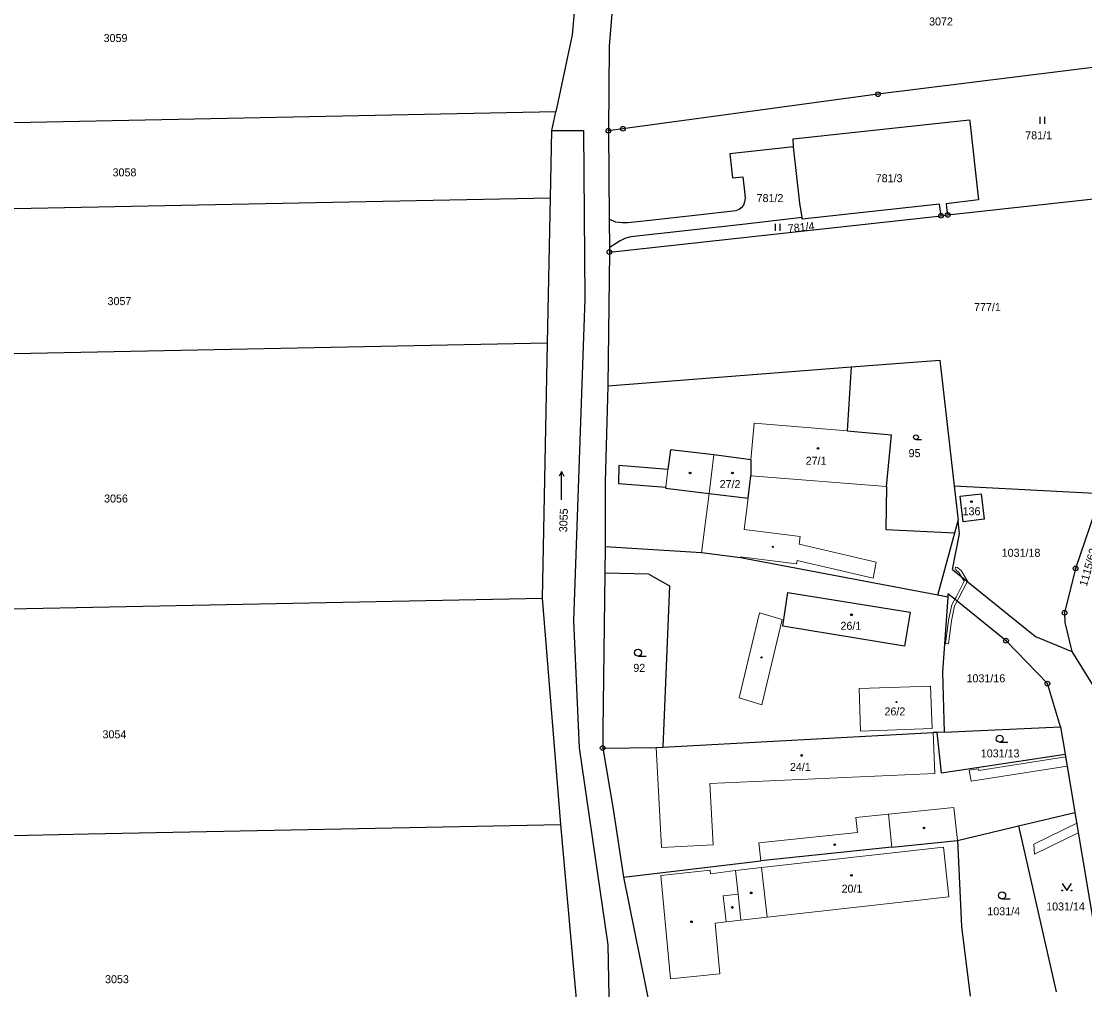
# Model space of a CAD drawing. Extents: x -618848 to -615803, y -1044450 to -1042254.
# Drawn here: x -617311.9 to -617086, y -1042962.2 to -1042756.5 of the extents above; entities that cross this region are included whole.
import ezdxf
from ezdxf.enums import TextEntityAlignment as Align

# ---------------------------------------------------------------- set-up
doc = ezdxf.new("R2010")
doc.units = 0
doc.header["$LTSCALE"] = 0.68
for name, color, linetype, lineweight in [('1', 7, 'Continuous', 25), ('13', 7, 'Continuous', 13), ('3', 7, 'Continuous', 25), ('4', 7, 'Continuous', 13), ('5', 7, 'Continuous', 25), ('8', 7, 'Continuous', 25)]:
    doc.layers.add(name, color=color, linetype=linetype, lineweight=lineweight)
doc.layers.add('2', color=7, linetype='Continuous')

msp = doc.modelspace()

# ---------------------------------------------------------------- linework, layer by layer
at = {"layer": '1'}
for p, q in [((-617192.57, -1042731.45), (-617194.86, -1042759.38)), ((-617185.57, -1042743.7), (-617187.04, -1042761.82)), ((-617194.86, -1042759.38), (-617198.35, -1042775.74)), ((-617187.04, -1042761.82), (-617187.2, -1042779.74)), ((-617078.77, -1042765.62), (-617129.93, -1042772)), ((-617129.93, -1042772), (-617184.11, -1042779.32)), ((-617198.35, -1042775.74), (-617391.24, -1042779.61)), ((-617199.2, -1042779.7), (-617198.35, -1042775.74)), ((-617147.94, -1042781.49), (-617110.51, -1042777.44)), ((-617110.51, -1042777.44), (-617110.43, -1042777.8)), ((-617110.43, -1042777.8), (-617108.6, -1042794.44)), ((-617199.49, -1042793.98), (-617199.2, -1042779.7)), ((-617199.2, -1042779.7), (-617192.5, -1042779.72)), ((-617192.5, -1042779.72), (-617192.18, -1042815.46)), ((-617184.11, -1042779.32), (-617187.2, -1042779.74)), ((-617187.2, -1042779.74), (-617187.04, -1042798.51)), ((-617147.89, -1042783.15), (-617147.94, -1042781.49)), ((-617147.89, -1042783.15), (-617161.43, -1042784.65)), ((-617161.43, -1042784.65), (-617160.86, -1042789.71)), ((-617146.55, -1042795.1), (-617147.89, -1042783.15)), ((-617160.86, -1042789.71), (-617158.62, -1042789.54)), ((-617158.62, -1042789.54), (-617158.22, -1042793.27)), ((-617158.22, -1042793.27), (-617158.17, -1042794.09)), ((-617115.11, -1042797.63), (-617080.23, -1042793.8)), ((-617392.04, -1042797.84), (-617199.49, -1042793.98)), ((-617200.11, -1042824.86), (-617199.49, -1042793.98)), ((-617158.51, -1042795.58), (-617158.99, -1042796.15)), ((-617158.27, -1042794.83), (-617158.51, -1042795.58)), ((-617158.17, -1042794.09), (-617158.27, -1042794.83)), ((-617146.05, -1042798.19), (-617146.55, -1042795.1)), ((-617116.83, -1042795.33), (-617146.04, -1042798.5)), ((-617116.63, -1042796.8), (-617116.83, -1042795.33)), ((-617186.98, -1042805.52), (-617116.53, -1042797.79)), ((-617168.81, -1042797.75), (-617179.04, -1042798.86)), ((-617160.11, -1042796.76), (-617168.81, -1042797.75)), ((-617159.42, -1042796.47), (-617160.11, -1042796.76)), ((-617158.99, -1042796.15), (-617159.42, -1042796.47)), ((-617146.05, -1042798.19), (-617158.71, -1042799.66)), ((-617146.04, -1042798.5), (-617146.05, -1042798.19)), ((-617116.53, -1042797.79), (-617116.63, -1042796.8)), ((-617116.53, -1042797.79), (-617115.11, -1042797.63)), ((-617115.27, -1042796.65), (-617115.11, -1042797.63)), ((-617186.59, -1042798.76), (-617187.04, -1042798.51)), ((-617187.04, -1042798.51), (-617186.99, -1042804.6)), ((-617185.63, -1042799.13), (-617186.59, -1042798.76)), ((-617184.21, -1042799.28), (-617185.63, -1042799.13)), ((-617183.17, -1042799.28), (-617184.21, -1042799.28)), ((-617181.69, -1042799.18), (-617183.17, -1042799.28)), ((-617158.71, -1042799.66), (-617181.76, -1042802.19)), ((-617179.04, -1042798.86), (-617181.69, -1042799.18)), ((-617183.72, -1042802.66), (-617184.67, -1042803.09)), ((-617182.78, -1042802.36), (-617183.72, -1042802.66)), ((-617181.76, -1042802.19), (-617182.78, -1042802.36)), ((-617186.99, -1042804.6), (-617186.79, -1042804.44)), ((-617186.99, -1042804.6), (-617186.98, -1042805.52)), ((-617185.51, -1042803.59), (-617186.79, -1042804.44)), ((-617184.67, -1042803.09), (-617185.51, -1042803.59)), ((-617186.98, -1042805.52), (-617187.33, -1042833.91)), ((-617192.18, -1042815.46), (-617194.6, -1042883.81)), ((-617200.11, -1042824.86), (-617393.4, -1042828.74)), ((-617187.33, -1042833.91), (-617135.63, -1042829.9)), ((-617135.63, -1042829.9), (-617136.44, -1042843.5)), ((-617135.63, -1042829.9), (-617116.78, -1042828.44)), ((-617116.78, -1042828.44), (-617113.71, -1042855.16)), ((-617187.33, -1042833.91), (-617187.88, -1042854.28)), ((-617136.44, -1042843.5), (-617127.06, -1042844.29)), ((-617128.1, -1042855.3), (-617127.06, -1042844.29)), ((-617174.03, -1042847.48), (-617174.55, -1042851.66)), ((-617164.78, -1042848.59), (-617174.03, -1042847.48)), ((-617156.95, -1042849.61), (-617164.78, -1042848.59)), ((-617156.95, -1042849.61), (-617156.93, -1042853.03)), ((-617184.98, -1042850.86), (-617185.03, -1042854.64)), ((-617174.55, -1042851.66), (-617184.98, -1042850.86)), ((-617187.88, -1042854.28), (-617187.91, -1042868.11)), ((-617185.03, -1042854.64), (-617175.02, -1042855.44)), ((-617157.54, -1042857.79), (-617156.93, -1042853.03)), ((-617175.02, -1042855.44), (-617175.04, -1042855.66)), ((-617175.04, -1042855.66), (-617165.82, -1042856.79)), ((-617165.82, -1042856.79), (-617157.54, -1042857.79)), ((-617128.1, -1042855.3), (-617128.26, -1042864.39)), ((-617113.71, -1042855.16), (-617112.88, -1042862.52)), ((-617113.71, -1042855.16), (-617082.5, -1042856.78)), ((-617108, -1042856.84), (-617107.34, -1042862.26)), ((-617082.91, -1042857.98), (-617087.94, -1042872.67)), ((-617113.58, -1042865.1), (-617112.88, -1042862.52)), ((-617112.59, -1042865.31), (-617112.88, -1042862.52)), ((-617107.34, -1042862.26), (-617111.8, -1042862.81)), ((-617128.26, -1042864.39), (-617113.58, -1042865.1)), ((-617117.2, -1042878.4), (-617113.58, -1042865.1)), ((-617114.13, -1042872.95), (-617112.59, -1042865.31)), ((-617187.91, -1042868.11), (-617187.98, -1042873.68)), ((-617167.43, -1042869.4), (-617187.91, -1042868.11)), ((-617159.12, -1042870.42), (-617167.43, -1042869.4)), ((-617117.2, -1042878.4), (-617159.12, -1042870.42)), ((-617087.94, -1042872.67), (-617090.3, -1042882.11)), ((-617187.98, -1042873.68), (-617188.37, -1042907.04)), ((-617178.61, -1042873.88), (-617187.98, -1042873.68)), ((-617178.61, -1042873.88), (-617174.2, -1042876.4)), ((-617114.13, -1042872.95), (-617096.47, -1042887.17)), ((-617174.2, -1042876.4), (-617175.65, -1042910.62)), ((-617197.3, -1042927.05), (-617201.21, -1042879.01)), ((-617150.11, -1042884.93), (-617149.07, -1042877.78)), ((-617149.07, -1042877.78), (-617123.06, -1042881.95)), ((-617115.11, -1042878.8), (-617117.2, -1042878.4)), ((-617115.11, -1042878.8), (-617116.2, -1042894.74)), ((-617115.06, -1042878.06), (-617115.11, -1042878.8)), ((-617113.58, -1042879.25), (-617115.06, -1042878.06)), ((-617113.12, -1042879.63), (-617113.58, -1042879.25)), ((-617102.73, -1042888.03), (-617113.12, -1042879.63)), ((-617123.06, -1042881.95), (-617124.3, -1042889.23)), ((-617194.6, -1042883.81), (-617193.41, -1042910.77)), ((-617090.3, -1042882.11), (-617090.26, -1042884.18)), ((-617090.26, -1042884.18), (-617088.75, -1042890.36)), ((-617124.3, -1042889.23), (-617150.11, -1042884.93)), ((-617093.93, -1042897.13), (-617102.73, -1042888.03)), ((-617096.47, -1042887.17), (-617088.75, -1042890.36)), ((-617088.75, -1042890.36), (-617084.37, -1042897.42)), ((-617116.2, -1042894.74), (-617115.85, -1042907.45)), ((-617091.19, -1042906.35), (-617093.93, -1042897.13)), ((-617115.85, -1042907.45), (-617091.19, -1042906.35)), ((-617091.19, -1042906.35), (-617090.15, -1042912.16)), ((-617188.37, -1042907.04), (-617188.41, -1042910.82)), ((-617175.65, -1042910.62), (-617118.24, -1042907.56)), ((-617117.36, -1042907.52), (-617118.24, -1042907.56)), ((-617115.85, -1042907.45), (-617117.36, -1042907.52)), ((-617116.43, -1042916.07), (-617117.36, -1042907.52)), ((-617193.41, -1042910.77), (-617187.31, -1042952.61)), ((-617188.41, -1042910.82), (-617177.08, -1042910.7)), ((-617188.41, -1042910.82), (-617186.16, -1042923.84)), ((-617177.08, -1042910.7), (-617175.65, -1042910.62)), ((-617116.43, -1042916.07), (-617090.15, -1042912.16)), ((-617090.15, -1042912.16), (-617088.08, -1042924.53)), ((-617186.16, -1042923.84), (-617184.01, -1042938.26)), ((-617100.05, -1042927.36), (-617088.08, -1042924.53)), ((-617088.08, -1042924.53), (-617081.79, -1042962.05)), ((-617297.62, -1042929.07), (-617197.3, -1042927.05)), ((-617193.71, -1042967.27), (-617197.3, -1042927.05)), ((-617397.93, -1042931.09), (-617297.62, -1042929.07)), ((-617113.06, -1042930.43), (-617100.05, -1042927.36)), ((-617100.05, -1042927.36), (-617092.07, -1042962.57)), ((-617126.98, -1042931.88), (-617113.06, -1042930.43)), ((-617113.06, -1042930.43), (-617112.21, -1042948.74)), ((-617126.98, -1042931.88), (-617154.83, -1042934.77)), ((-617184.01, -1042938.26), (-617154.83, -1042934.77)), ((-617184.01, -1042938.26), (-617178.1, -1042967.42)), ((-617112.21, -1042948.74), (-617110.36, -1042963.49)), ((-617187.31, -1042952.61), (-617186.39, -1043007.73))]:
    msp.add_line(p, q, dxfattribs=at)
for points in [[(-617108.6, -1042794.44), (-617115.47, -1042795.26), (-617115.27, -1042796.65)], [(-617395.8, -1042882.93), (-617201.21, -1042879.01), (-617200.11, -1042824.86)], [(-617111.8, -1042862.81), (-617112.47, -1042857.34), (-617108, -1042856.84)]]:
    msp.add_lwpolyline(points, dxfattribs=at)
at = {"layer": '13'}
for points in [[(-617113.35, -1042873.03), (-617112.74, -1042873.54), (-617111.61, -1042875.4), (-617113.34, -1042878.82), (-617113.58, -1042879.25), (-617113.12, -1042879.63), (-617112.82, -1042879.1), (-617110.93, -1042875.38), (-617112.28, -1042873.14), (-617113.18, -1042872.4), (-617113.2, -1042872.48), (-617113.45, -1042872.41), (-617113.56, -1042872.81), (-617113.31, -1042872.89)], [(-617114.96, -1042888.71), (-617114.34, -1042883.84), (-617113.68, -1042880.63), (-617113.12, -1042879.63), (-617113.58, -1042879.25), (-617114.24, -1042880.41), (-617114.94, -1042883.74), (-617115.56, -1042888.63)], [(-617108.56, -1042915.22), (-617110.53, -1042915.53), (-617110.13, -1042917.89), (-617089.73, -1042914.68), (-617090.06, -1042912.71), (-617108.49, -1042915.61)], [(-617087.71, -1042926.76), (-617096.81, -1042931.22), (-617096.69, -1042933.39), (-617087.43, -1042928.86), (-617087.36, -1042928.85)]]:
    msp.add_lwpolyline(points, close=True, dxfattribs=at)
at = {"layer": '3'}
for p, q in [((-617095.461, -1042778.29), (-617095.461, -1042776.79)), ((-617094.46, -1042778.29), (-617094.46, -1042776.79)), ((-617151.711, -1042801), (-617151.711, -1042799.5)), ((-617150.71, -1042801), (-617150.71, -1042799.5)), ((-617121.855, -1042845.32), (-617120.683, -1042845.32)), ((-617197.141, -1042852.133), (-617196.64, -1042853.11)), ((-617180.903, -1042891.32), (-617179.153, -1042891.32)), ((-617104.093, -1042909.6), (-617102.343, -1042909.6)), ((-617103.563, -1042942.88), (-617101.813, -1042942.88))]:
    msp.add_line(p, q, dxfattribs=at)
for points in [[(-617197.141, -1042858.133), (-617197.141, -1042852.133), (-617197.643, -1042853.11)], [(-617090.82, -1042939.579), (-617089.82, -1042941.08), (-617088.82, -1042939.579)]]:
    msp.add_lwpolyline(points, dxfattribs=at)
for centre, radius in [((-617121.8552, -1042844.8174), 0.5025), ((-617180.9029, -1042890.5698), 0.75), ((-617104.0929, -1042908.8498), 0.75), ((-617103.5629, -1042942.1298), 0.75), ((-617090.82, -1042941.0795), 0.1), ((-617088.82, -1042941.0795), 0.1)]:
    msp.add_circle(centre, radius, dxfattribs=at)
at = {"layer": '4'}
for p, q in [((-617156.24, -1042841.82), (-617156.95, -1042849.61)), ((-617156.24, -1042841.82), (-617136.44, -1042843.5)), ((-617164.78, -1042848.59), (-617165.82, -1042856.79)), ((-617174.55, -1042851.66), (-617175.02, -1042855.44)), ((-617156.93, -1042853.03), (-617128.1, -1042855.3)), ((-617165.82, -1042856.79), (-617167.43, -1042869.4)), ((-617158.34, -1042864.45), (-617157.54, -1042857.79)), ((-617146.48, -1042865.9), (-617158.34, -1042864.45)), ((-617146.68, -1042867.54), (-617146.48, -1042865.9)), ((-617146.68, -1042867.54), (-617130.3, -1042871.38)), ((-617159.1, -1042870.22), (-617159.12, -1042870.42)), ((-617147.12, -1042871.02), (-617130.95, -1042874.77)), ((-617130.95, -1042874.77), (-617130.3, -1042871.38)), ((-617159.44, -1042900.14), (-617155.13, -1042882.14)), ((-617155.13, -1042882.14), (-617150.31, -1042883.55)), ((-617118.79, -1042897.66), (-617133.95, -1042898.21)), ((-617118.41, -1042906.67), (-617118.79, -1042897.66)), ((-617133.95, -1042898.21), (-617133.62, -1042907.22)), ((-617133.62, -1042907.22), (-617118.41, -1042906.67)), ((-617118.24, -1042907.56), (-617117.85, -1042916.22)), ((-617175.89, -1042931.97), (-617177.08, -1042910.7)), ((-617165.63, -1042918.37), (-617117.85, -1042916.22)), ((-617134.61, -1042925.6), (-617127.71, -1042924.88)), ((-617155.23, -1042930.94), (-617154.83, -1042934.77)), ((-617154.69, -1042936.19), (-617116, -1042931.85)), ((-617114.85, -1042942.39), (-617116, -1042931.85)), ((-617176.05, -1042937.88), (-617165.6, -1042936.78)), ((-617174.01, -1042959.85), (-617176.05, -1042937.88)), ((-617165.6, -1042936.78), (-617165.53, -1042937.52)), ((-617160.17, -1042936.86), (-617165.53, -1042937.52)), ((-617160.17, -1042936.86), (-617154.69, -1042936.19)), ((-617159.64, -1042941.87), (-617160.17, -1042936.86)), ((-617153.49, -1042946.76), (-617154.69, -1042936.19)), ((-617162.82, -1042942.21), (-617159.64, -1042941.87)), ((-617162.18, -1042947.76), (-617162.82, -1042942.21)), ((-617159.05, -1042947.4), (-617159.64, -1042941.87)), ((-617153.49, -1042946.76), (-617114.85, -1042942.39)), ((-617162.18, -1042947.76), (-617159.05, -1042947.4)), ((-617153.49, -1042946.76), (-617159.05, -1042947.4)), ((-617164.55, -1042947.99), (-617162.18, -1042947.76)), ((-617164.55, -1042947.99), (-617163.54, -1042958.78)), ((-617163.54, -1042958.78), (-617174.01, -1042959.85))]:
    msp.add_line(p, q, dxfattribs=at)
for points in [[(-617147.12, -1042871.02), (-617147.21, -1042871.72), (-617159.1, -1042870.22)], [(-617159.44, -1042900.14), (-617154.61, -1042901.65), (-617150.31, -1042883.55)], [(-617165.63, -1042918.37), (-617164.91, -1042931.36), (-617175.89, -1042931.97)], [(-617113.06, -1042930.43), (-617113.79, -1042923.44), (-617127.71, -1042924.88), (-617126.98, -1042931.88)], [(-617134.61, -1042925.6), (-617134.28, -1042928.77), (-617155.23, -1042930.94)]]:
    msp.add_lwpolyline(points, dxfattribs=at)
at = {"layer": '5'}
for centre, radius in [((-617142.6868, -1042847.2092), 0.175), ((-617169.8368, -1042852.4192), 0.175), ((-617160.8368, -1042852.4292), 0.175), ((-617110.0668, -1042858.4992), 0.175), ((-617152.2446, -1042868.0994), 0.1172), ((-617135.5668, -1042882.5292), 0.175), ((-617154.6646, -1042891.5694), 0.1172), ((-617125.9846, -1042901.0694), 0.1172), ((-617146.1468, -1042912.3992), 0.175), ((-617120.1568, -1042927.7992), 0.175), ((-617139.1168, -1042931.3592), 0.175), ((-617135.5668, -1042937.8692), 0.175), ((-617156.8668, -1042941.5792), 0.175), ((-617160.8668, -1042944.6792), 0.175), ((-617169.5568, -1042947.7192), 0.175)]:
    msp.add_circle(centre, radius, dxfattribs=at)
at = {"layer": '8'}
for centre, radius in [((-617129.93, -1042771.9999), 0.5), ((-617129.93, -1042771.9999), 0.0303), ((-617187.2, -1042779.7399), 0.5), ((-617187.2, -1042779.7399), 0.0303), ((-617184.11, -1042779.3199), 0.5), ((-617184.11, -1042779.3199), 0.0303), ((-617116.53, -1042797.7899), 0.5), ((-617116.53, -1042797.7899), 0.0303), ((-617115.11, -1042797.6299), 0.5), ((-617115.11, -1042797.6299), 0.0303), ((-617186.98, -1042805.5199), 0.5), ((-617186.98, -1042805.5199), 0.0303), ((-617087.94, -1042872.6699), 0.5), ((-617087.94, -1042872.6699), 0.0303), ((-617090.3, -1042882.1099), 0.5), ((-617090.3, -1042882.1099), 0.0303), ((-617102.73, -1042888.0299), 0.5), ((-617102.73, -1042888.0299), 0.0303), ((-617093.93, -1042897.1299), 0.5), ((-617093.93, -1042897.1299), 0.0303), ((-617188.41, -1042910.8199), 0.5), ((-617188.41, -1042910.8199), 0.0303)]:
    msp.add_circle(centre, radius, dxfattribs=at)

# ---------------------------------------------------------------- texts
at = {"layer": '2'}
for s, p in [('3072', (-617119.07, -1042757.395)), ('3059', (-617294.42, -1042760.905)), ('3058', (-617292.52, -1042789.435)), ('3057', (-617293.59, -1042816.775)), ('3056', (-617294.33, -1042858.695)), ('3054', (-617294.66, -1042908.765)), ('3053', (-617294.12, -1042960.765))]:
    msp.add_text(s, height=1.7, dxfattribs=at).set_placement(p)
for s, p in [('781/1', (-617095.8, -1042781.565)), ('781/3', (-617127.56, -1042790.675)), ('781/2', (-617152.87, -1042794.895)), ('777/1', (-617106.68, -1042818.035)), ('95', (-617122.159, -1042849.055)), ('27/1', (-617143.079, -1042850.675)), ('27/2', (-617161.349, -1042855.625)), ('136', (-617110.059, -1042861.395)), ('1031/18', (-617099.539, -1042870.215)), ('26/1', (-617135.679, -1042885.725)), ('92', (-617180.639, -1042894.655)), ('1031/16', (-617107.009, -1042896.875)), ('26/2', (-617126.339, -1042903.905)), ('1031/13', (-617103.979, -1042912.815)), ('24/1', (-617146.419, -1042915.695)), ('20/1', (-617135.449, -1042941.545)), ('1031/4', (-617103.22, -1042946.345)), ('1031/14', (-617090.089, -1042945.325))]:
    msp.add_text(s, height=1.7, dxfattribs=at).set_placement(p, align=Align.CENTER)
for s, rotation, p in [('781/4', 6, (-617146.1603, -1042801.0778)), ('1115/62', 74, (-617084.4466, -1042872.6678))]:
    msp.add_text(s, height=1.7, rotation=rotation, dxfattribs=at).set_placement(p, align=Align.CENTER)
msp.add_text('3055', height=1.7, rotation=88, dxfattribs=at).set_placement((-617195.965, -1042865.024))

doc.saveas('drawing.dxf')
